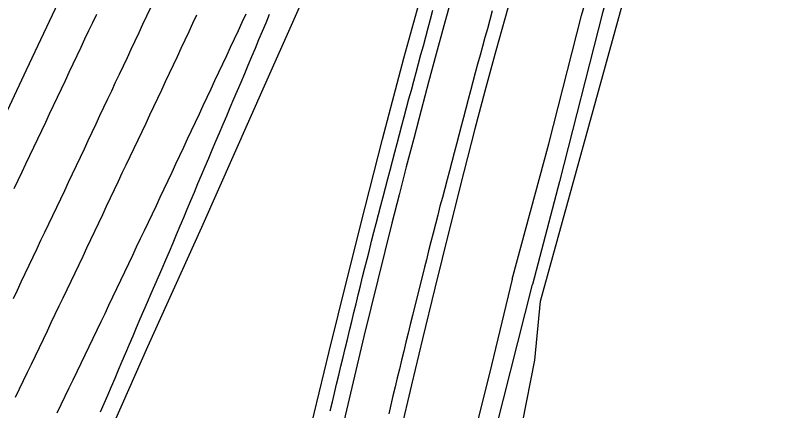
# Model space of a CAD drawing. Extents: x 2074109 to 2077820, y 741079 to 746031.
# Drawn here: x 2075964.7 to 2076175.2, y 744045 to 744152.4 of the extents above; entities that cross this region are included whole.
import ezdxf

# ---------------------------------------------------------------- set-up
doc = ezdxf.new("R2010")
doc.units = 0
for name, color, linetype in [('Exist Horizontal Alignment', 7, 'Continuous'), ('Exist Roads EOP', 7, 'Continuous'), ('Exist Roads EOT', 7, 'Continuous'), ('Exist Structure Minor Paved Ditch or Gutter', 7, 'Continuous'), ('Exist Vegetation Woods Line', 7, 'Continuous')]:
    doc.layers.add(name, color=color, linetype=linetype)

msp = doc.modelspace()

# ---------------------------------------------------------------- linework, layer by layer
at = {"layer": 'Exist Horizontal Alignment'}
for centre, radius, start, end in [((2065746.77, 748969.72), 11283.45, 330.581241, 339.398504), ((2078824.82, 743400.1), 2844.34, 161.20687, 171.42865)]:
    msp.add_arc(centre, radius, start, end, dxfattribs=at)
at = {"layer": 'Exist Roads EOP'}
for points in [[(2076077.87, 744377.58), (2076066.3, 744351.92), (2076053.6, 744323.92), (2076040.8, 744295.48), (2076027.73, 744266.56), (2076014.5, 744237.8), (2076002.1, 744211.29), (2075990.51, 744186.45), (2075979.36, 744162.61), (2075967.54, 744137.56), (2075955.17, 744111.24)], [(2076047.99, 744168.72), (2076032.56, 744134.03), (2076015.21, 744094.83), (2076000.57, 744062.38), (2075986.39, 744030.36)], [(2076044.47, 744038.65), (2076049.86, 744061.08), (2076054.77, 744080.82), (2076059.67, 744100.3), (2076064.33, 744118.82), (2076070.12, 744140.88), (2076075.56, 744160.52)], [(2076098.37, 744154.47), (2076095.13, 744142.81), (2076092.17, 744131.89), (2076089.47, 744121.65), (2076086.47, 744109.89), (2076082.6, 744094.41), (2076078.62, 744078.27), (2076075.27, 744064.57), (2076072.26, 744052.02), (2076069.29, 744039.36)]]:
    msp.add_lwpolyline(points, dxfattribs=at)
at = {"layer": 'Exist Roads EOT'}
for points in [[(2076001.33, 744154.55), (2076000.27, 744152.28), (2075999.21, 744150.02), (2075998.15, 744147.75), (2075997.09, 744145.49), (2075996.03, 744143.23), (2075994.97, 744140.96), (2075993.9, 744138.7), (2075992.84, 744136.44), (2075991.78, 744134.18), (2075990.72, 744131.91), (2075989.66, 744129.65), (2075988.59, 744127.39), (2075987.53, 744125.12), (2075986.47, 744122.86), (2075985.41, 744120.6), (2075984.35, 744118.33), (2075983.29, 744116.07), (2075982.23, 744113.8), (2075981.16, 744111.54), (2075980.09, 744109.29), (2075979.02, 744107.03), (2075977.95, 744104.77), (2075976.87, 744102.51), (2075975.8, 744100.25), (2075974.73, 744098), (2075973.66, 744095.74), (2075972.58, 744093.48), (2075971.51, 744091.22), (2075970.44, 744088.96), (2075969.37, 744086.71), (2075968.3, 744084.45), (2075967.23, 744082.19), (2075966.16, 744079.93), (2075965.09, 744077.67), (2075964.01, 744075.41)], [(2076050.19, 744044.93), (2076050.75, 744047.36), (2076051.32, 744049.79), (2076051.88, 744052.23), (2076052.47, 744054.66), (2076053.06, 744057.09), (2076053.65, 744059.52), (2076054.24, 744061.94), (2076054.83, 744064.37), (2076055.42, 744066.8), (2076056.01, 744069.23), (2076056.6, 744071.66), (2076057.19, 744074.09), (2076057.78, 744076.52), (2076058.37, 744078.95), (2076058.97, 744081.37), (2076059.59, 744083.79), (2076060.2, 744086.22), (2076060.81, 744088.64), (2076061.42, 744091.06), (2076062.04, 744093.49), (2076062.65, 744095.91), (2076063.26, 744098.33), (2076063.89, 744100.75), (2076064.53, 744103.17), (2076065.16, 744105.58), (2076065.8, 744108), (2076066.44, 744110.42), (2076067.07, 744112.83), (2076067.71, 744115.25), (2076068.34, 744117.67), (2076068.98, 744120.09), (2076069.62, 744122.5), (2076070.26, 744124.92), (2076070.91, 744127.33), (2076071.56, 744129.74), (2076072.22, 744132.16), (2076072.87, 744134.57), (2076073.52, 744136.98), (2076074.17, 744139.4), (2076074.82, 744141.81), (2076075.47, 744144.22), (2076076.12, 744146.63), (2076076.78, 744149.05), (2076077.43, 744151.46), (2076078.08, 744153.87)], [(2076094.16, 744153.68), (2076093.5, 744151.27), (2076092.84, 744148.86), (2076092.18, 744146.45), (2076091.51, 744144.04), (2076090.85, 744141.63), (2076090.19, 744139.22), (2076089.53, 744136.81), (2076088.87, 744134.4), (2076088.23, 744131.98), (2076087.6, 744129.57), (2076086.96, 744127.15), (2076086.33, 744124.73), (2076085.7, 744122.31), (2076085.06, 744119.9), (2076084.43, 744117.48), (2076083.79, 744115.06), (2076083.16, 744112.64), (2076082.52, 744110.23), (2076081.89, 744107.81), (2076081.25, 744105.39), (2076080.62, 744102.97), (2076079.98, 744100.56), (2076079.36, 744098.14), (2076078.74, 744095.72), (2076078.13, 744093.29), (2076077.51, 744090.87), (2076076.89, 744088.45), (2076076.27, 744086.03), (2076075.75, 744083.99)], [(2075964.31, 744105.37), (2075965.39, 744107.63), (2075966.46, 744109.89), (2075967.53, 744112.15), (2075968.6, 744114.41), (2075969.68, 744116.66), (2075970.75, 744118.92), (2075971.82, 744121.18), (2075972.89, 744123.44), (2075973.96, 744125.7), (2075975.03, 744127.96), (2075976.09, 744130.22), (2075977.16, 744132.48), (2075978.22, 744134.75), (2075979.28, 744137.01), (2075980.35, 744139.27), (2075981.41, 744141.53), (2075982.48, 744143.79), (2075983.54, 744146.06), (2075984.6, 744148.32), (2075985.67, 744150.58), (2075986.73, 744152.84)], [(2076013.83, 744152.5), (2076012.78, 744150.23), (2076011.73, 744147.96), (2076010.68, 744145.69), (2076009.62, 744143.43), (2076008.55, 744141.17), (2076007.49, 744138.91), (2076006.42, 744136.64), (2076005.36, 744134.38), (2076004.3, 744132.12), (2076003.23, 744129.86), (2076002.17, 744127.6), (2076001.1, 744125.34), (2076000.04, 744123.07), (2075998.97, 744120.81), (2075997.91, 744118.55), (2075996.83, 744116.29), (2075995.75, 744114.04), (2075994.67, 744111.78), (2075993.59, 744109.53), (2075992.53, 744107.27), (2075991.46, 744105.01), (2075990.4, 744102.74), (2075989.33, 744100.48), (2075988.27, 744098.22), (2075987.2, 744095.96), (2075986.14, 744093.7), (2075985.07, 744091.44), (2075984.01, 744089.18), (2075982.94, 744086.91), (2075981.88, 744084.65), (2075980.81, 744082.39), (2075979.74, 744080.14), (2075978.65, 744077.88), (2075977.57, 744075.63), (2075976.48, 744073.38), (2075975.4, 744071.12), (2075974.32, 744068.87), (2075973.25, 744066.61), (2075972.17, 744064.36), (2075971.09, 744062.1), (2075970.01, 744059.85), (2075968.93, 744057.59), (2075967.86, 744055.34), (2075966.78, 744053.08), (2075965.7, 744050.83), (2075964.62, 744048.57)], [(2075976.02, 744044.41), (2075977.1, 744046.66), (2075978.18, 744048.92), (2075979.27, 744051.17), (2075980.35, 744053.42), (2075981.43, 744055.68), (2075982.51, 744057.93), (2075983.59, 744060.18), (2075984.67, 744062.44), (2075985.76, 744064.69), (2075986.84, 744066.94), (2075987.92, 744069.2), (2075989, 744071.45), (2075990.07, 744073.71), (2075991.15, 744075.97), (2075992.22, 744078.22), (2075993.3, 744080.48), (2075994.37, 744082.74), (2075995.44, 744085), (2075996.52, 744087.25), (2075997.59, 744089.51), (2075998.67, 744091.77), (2075999.74, 744094.02), (2076000.82, 744096.28), (2076001.88, 744098.54), (2076002.95, 744100.8), (2076004.01, 744103.07), (2076005.07, 744105.33), (2076006.13, 744107.59), (2076007.19, 744109.86), (2076008.26, 744112.12), (2076009.32, 744114.38), (2076010.38, 744116.65), (2076011.44, 744118.91), (2076012.5, 744121.17), (2076013.57, 744123.43), (2076014.63, 744125.7), (2076015.69, 744127.96), (2076016.75, 744130.23), (2076017.8, 744132.49), (2076018.86, 744134.76), (2076019.92, 744137.02), (2076020.98, 744139.28), (2076022.04, 744141.55), (2076023.1, 744143.81), (2076024.16, 744146.08), (2076025.22, 744148.34), (2076026.28, 744150.61), (2076027.34, 744152.87)], [(2076033.61, 744152.7), (2076032.65, 744150.4), (2076031.68, 744148.09), (2076030.72, 744145.78), (2076029.75, 744143.48), (2076028.79, 744141.17), (2076027.82, 744138.87), (2076026.85, 744136.56), (2076025.88, 744134.26), (2076024.9, 744131.96), (2076023.92, 744129.66), (2076022.94, 744127.36), (2076021.96, 744125.06), (2076020.98, 744122.76), (2076020, 744120.46), (2076019.03, 744118.16), (2076018.05, 744115.86), (2076017.07, 744113.56), (2076016.09, 744111.26), (2076015.13, 744108.95), (2076014.16, 744106.64), (2076013.19, 744104.34), (2076012.23, 744102.03), (2076011.26, 744099.73), (2076010.29, 744097.42), (2076009.33, 744095.12), (2076008.36, 744092.81), (2076007.4, 744090.51), (2076006.43, 744088.2), (2076005.46, 744085.9), (2076004.47, 744083.6), (2076003.46, 744081.31), (2076002.45, 744079.03), (2076001.45, 744076.74), (2076000.44, 744074.45), (2075999.44, 744072.16), (2075998.47, 744069.86), (2075997.49, 744067.56), (2075996.51, 744065.26), (2075995.53, 744062.96), (2075994.56, 744060.66), (2075993.58, 744058.36), (2075992.6, 744056.05), (2075991.62, 744053.75), (2075990.65, 744051.45), (2075989.67, 744049.15), (2075988.69, 744046.85), (2075987.71, 744044.55)], [(2076075.75, 744083.99), (2076072.48, 744070.89), (2076071.89, 744068.46), (2076071.3, 744066.03), (2076070.71, 744063.61), (2076070.12, 744061.18), (2076069.53, 744058.75), (2076068.94, 744056.32), (2076068.36, 744053.89), (2076067.78, 744051.46), (2076067.21, 744049.02), (2076066.63, 744046.59), (2076066.05, 744044.16)]]:
    msp.add_lwpolyline(points, dxfattribs=at)
at = {"layer": 'Exist Structure Minor Paved Ditch or Gutter'}
for points in [[(2076099.59, 744080.79), (2076109.53, 744117.53), (2076118.4, 744152.48), (2076126.24, 744179.16), (2076131.13, 744178.08), (2076124.16, 744153.21), (2076112.43, 744107.35), (2076105.12, 744079.29)], [(2076099.59, 744080.79), (2076093.93, 744057.35), (2076086.74, 744028.15), (2076080.11, 743997.63), (2076072.25, 743960.17), (2076065.35, 743924.19), (2076060.93, 743899.74), (2076066.23, 743899.1), (2076075.36, 743946.15), (2076085.57, 743996.07), (2076093.29, 744032.32), (2076105.12, 744079.29)]]:
    msp.add_lwpolyline(points, dxfattribs=at)
at = {"layer": 'Exist Vegetation Woods Line'}
for points in [[(2076107.28, 744074.73), (2076130.2, 744157.92), (2076143.01, 744194.51), (2076153.86, 744227.89), (2076188.27, 744291.43), (2076195.28, 744310.48), (2076193.39, 744322.38), (2076193.24, 744336.15), (2076200.38, 744354.66), (2076208.43, 744372.83), (2076216.01, 744398.24), (2076232.65, 744436.02), (2076241.14, 744455.42), (2076252.42, 744480.93), (2076260.13, 744507.93), (2076277.39, 744547.61)], [(2076088.49, 743961.79), (2076095.69, 744007.63), (2076105.78, 744058.72), (2076107.28, 744074.73)]]:
    msp.add_lwpolyline(points, dxfattribs=at)

doc.saveas('drawing.dxf')
